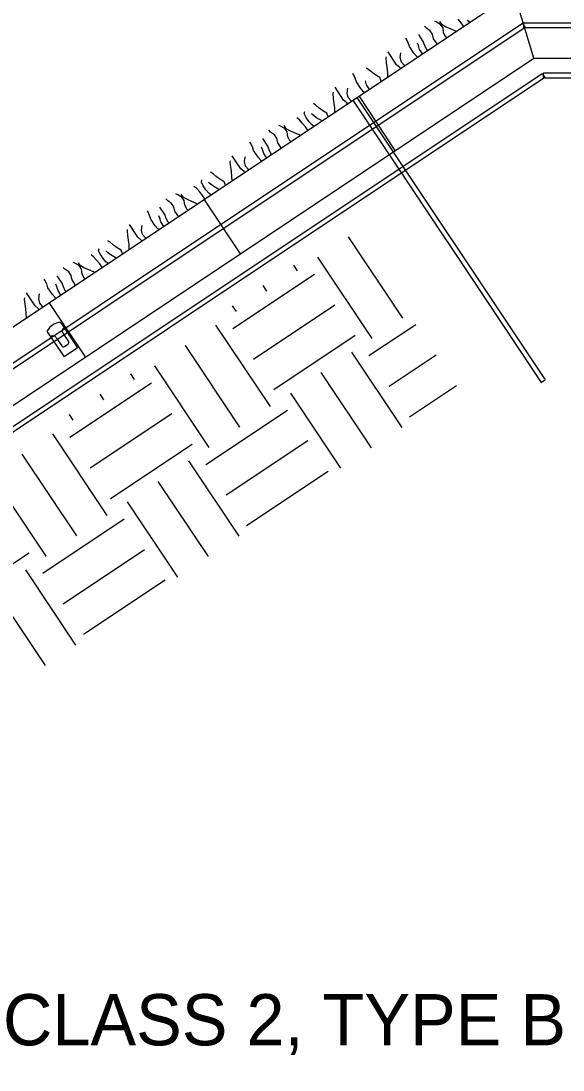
# Model space of a CAD drawing. Extents: x 638850 to 644908, y 297188 to 298900.
# Drawn here: x 643253.5 to 643283.5, y 297783 to 297841.1 of the extents above; entities that cross this region are included whole.
import ezdxf

# ---------------------------------------------------------------- set-up
doc = ezdxf.new("R2010")
doc.units = 0
for name, color, linetype in [('13', 7, 'Continuous'), ('4', 7, 'Continuous'), ('5', 7, 'Continuous'), ('7', 7, 'Continuous'), ('8', 7, 'Continuous'), ('9', 7, 'Continuous')]:
    doc.layers.add(name, color=color, linetype=linetype)

msp = doc.modelspace()

# ---------------------------------------------------------------- linework, layer by layer
at = {"layer": '13'}
for p, q in [((643274.612, 297824.645), (643271.601, 297829.162)), ((643272.919, 297823.516), (643269.907, 297828.032)), ((643265.204, 297824.079), (643269.72, 297827.09)), ((643268.778, 297827.279), (643268.572, 297827.587)), ((643267.084, 297826.15), (643266.878, 297826.458)), ((643265.391, 297825.019), (643265.185, 297825.329)), ((643266.333, 297822.385), (643270.849, 297825.397)), ((643267.276, 297819.751), (643264.262, 297824.268)), ((643272.732, 297822.574), (643275.333, 297824.309)), ((643267.462, 297820.691), (643271.978, 297823.703)), ((643265.582, 297818.622), (643262.57, 297823.138)), ((643274.571, 297818.594), (643271.79, 297822.763)), ((643273.861, 297820.88), (643276.462, 297822.615)), ((643263.888, 297817.491), (643260.877, 297822.007)), ((643259.748, 297821.256), (643259.539, 297821.564)), ((643272.877, 297817.465), (643270.098, 297821.634)), ((643256.172, 297818.056), (643260.688, 297821.067)), ((643274.99, 297819.187), (643277.591, 297820.922)), ((643258.054, 297820.125), (643257.846, 297820.435)), ((643271.184, 297816.336), (643268.405, 297820.505)), ((643263.699, 297816.551), (643268.216, 297819.562)), ((643256.361, 297818.996), (643256.152, 297819.306)), ((643257.301, 297816.362), (643261.817, 297819.374)), ((643258.243, 297813.728), (643255.232, 297818.242)), ((643264.829, 297814.857), (643269.345, 297817.869)), ((643258.43, 297814.668), (643262.946, 297817.68)), ((643256.55, 297812.597), (643253.538, 297817.113)), ((643265.539, 297812.571), (643262.759, 297816.74)), ((643265.958, 297813.164), (643270.474, 297816.175)), ((643254.856, 297811.468), (643251.844, 297815.984)), ((643263.845, 297811.442), (643261.066, 297815.611)), ((643262.151, 297810.311), (643259.372, 297814.48)), ((643254.667, 297810.528), (643259.183, 297813.539)), ((643249.4, 297808.645), (643253.916, 297811.657)), ((643255.796, 297808.834), (643260.312, 297811.846)), ((643256.506, 297806.548), (643253.727, 297810.715)), ((643256.927, 297807.141), (643261.444, 297810.152)), ((643254.813, 297805.417), (643252.033, 297809.586))]:
    msp.add_line(p, q, dxfattribs=at)
at = {"layer": '4'}
for points in [[(643281.317, 297841.008), (643333.657, 297841.008), (643333.657, 297840.728), (643281.317, 297840.728)], [(643281.395, 297840.752), (643094.37, 297716.022), (643094.214, 297716.257), (643281.239, 297840.986)]]:
    msp.add_lwpolyline(points, close=True, dxfattribs=at)
at = {"layer": '5'}
for p, q in [((643093.743, 297717.948), (643280.768, 297842.678)), ((643281.864, 297839.058), (643280.768, 297842.678)), ((643094.841, 297714.331), (643281.864, 297839.058)), ((643281.864, 297839.058), (643332.335, 297839.058)), ((643274.195, 297833.945), (643272.189, 297836.956)), ((643265.617, 297828.221), (643263.608, 297831.233)), ((643257.036, 297822.5), (643255.027, 297825.512))]:
    msp.add_line(p, q, dxfattribs=at)
at = {"layer": '7'}
for p, q in [((643271.845, 297836.723), (643272.06, 297836.866)), ((643271.845, 297836.723), (643282.271, 297821.09)), ((643272.06, 297836.866), (643282.486, 297821.233)), ((643255.675, 297824.397), (643256.6, 297823.009)), ((643254.922, 297823.895), (643255.847, 297822.508)), ((643255.104, 297823.629), (643255.101, 297823.627)), ((643255.417, 297823.566), (643255.721, 297823.111)), ((643255.789, 297823.814), (643256.093, 297823.359)), ((643255.854, 297824.128), (643255.852, 297824.127)), ((643256.6, 297823.009), (643255.847, 297822.508)), ((643255.877, 297823.079), (643256.061, 297823.202)), ((643282.271, 297821.09), (643282.486, 297821.233))]:
    msp.add_line(p, q, dxfattribs=at)
for centre, radius, start, end in [((643255.75, 297823.47), 0.961, 97.75548, 149.64449), ((643255.628, 297824.366), 0.0565, 33.69952, 97.7554), ((643254.97, 297823.927), 0.0565, 149.64414, 213.69998), ((643255.229, 297823.44), 0.226, 33.70002, 123.70004), ((643255.977, 297823.939), 0.226, 123.69996, 213.69998), ((643255.815, 297823.173), 0.113, 213.70002, 303.7), ((643255.999, 297823.296), 0.113, 303.7, 33.69998)]:
    msp.add_arc(centre, radius, start, end, dxfattribs=at)
at = {"layer": '8'}
for points in [[(643282.481, 297837.972), (643095.595, 297713.336), (643095.438, 297713.569), (643282.324, 297838.207)], [(643282.403, 297838.231), (643332.621, 297838.231), (643332.42, 297837.949), (643282.403, 297837.949)]]:
    msp.add_lwpolyline(points, close=True, dxfattribs=at)
at = {"layer": '9'}
for p, q in [((643276.477, 297841.049), (643276.375, 297841.09)), ((643276.707, 297840.919), (643276.477, 297841.049)), ((643276.786, 297840.899), (643276.668, 297841.075)), ((643277.847, 297841.012), (643277.676, 297841.216)), ((643277.978, 297840.817), (643277.847, 297841.012)), ((643278.31, 297841.038), (643278.188, 297841.132)), ((643275.924, 297840.715), (643275.817, 297840.819)), ((643276.128, 297840.569), (643275.924, 297840.715)), ((643276.26, 297840.374), (643276.128, 297840.569)), ((643276.838, 297840.723), (643276.707, 297840.919)), ((643277.014, 297840.776), (643276.786, 297840.899)), ((643276.868, 297840.461), (643276.838, 297840.723)), ((643276.988, 297840.228), (643276.868, 297840.461)), ((643277.25, 297840.68), (643277.014, 297840.776)), ((643277.5, 297840.569), (643277.25, 297840.68)), ((643277.55, 297840.53), (643277.5, 297840.569)), ((643274.81, 297840.111), (643274.777, 297840.161)), ((643274.912, 297839.903), (643274.81, 297840.111)), ((643274.979, 297839.694), (643274.912, 297839.903)), ((643275.472, 297839.749), (643275.418, 297839.885)), ((643275.763, 297839.942), (643275.489, 297840.354)), ((643275.837, 297839.736), (643275.763, 297839.942)), ((643276.314, 297840.129), (643276.26, 297840.374)), ((643276.508, 297839.838), (643276.314, 297840.129)), ((643277.042, 297840.191), (643276.988, 297840.228)), ((643274.269, 297838.691), (643273.794, 297839.405)), ((643274.473, 297839.082), (643274.506, 297839.349)), ((643275.224, 297839.327), (643274.979, 297839.694)), ((643275.376, 297839.154), (643275.224, 297839.327)), ((643275.539, 297839.538), (643275.472, 297839.749)), ((643275.685, 297839.323), (643275.539, 297839.538)), ((643275.706, 297839.301), (643275.685, 297839.323)), ((643275.939, 297839.529), (643275.837, 297839.736)), ((643275.978, 297839.484), (643275.939, 297839.529)), ((643273.685, 297839.047), (643273.7, 297839.123)), ((643273.715, 297838.785), (643273.685, 297839.047)), ((643273.75, 297838.526), (643273.715, 297838.785)), ((643274.447, 297838.535), (643274.269, 297838.691)), ((643274.53, 297838.837), (643274.473, 297839.082)), ((643274.686, 297838.656), (643274.53, 297838.837)), ((643275.424, 297839.112), (643275.376, 297839.154)), ((643271.875, 297838.15), (643271.841, 297838.2)), ((643271.976, 297837.943), (643271.875, 297838.15)), ((643272.73, 297838.413), (643272.599, 297838.5)), ((643272.912, 297838.25), (643272.73, 297838.413)), ((643273.112, 297838.101), (643272.912, 297838.25)), ((643273.344, 297837.972), (643273.112, 297838.101)), ((643273.781, 297838.263), (643273.75, 297838.526)), ((643273.789, 297838.022), (643273.781, 297838.263)), ((643274.488, 297838.489), (643274.447, 297838.535)), ((643274.714, 297838.639), (643274.686, 297838.656)), ((643272.043, 297837.732), (643271.976, 297837.943)), ((643272.288, 297837.366), (643272.043, 297837.732)), ((643272.604, 297837.576), (643272.536, 297837.787)), ((643272.747, 297837.361), (643272.604, 297837.576)), ((643273.414, 297837.773), (643273.344, 297837.972)), ((643270.748, 297837.088), (643270.763, 297837.163)), ((643270.778, 297836.823), (643270.748, 297837.088)), ((643271.334, 297836.729), (643270.858, 297837.443)), ((643271.538, 297837.121), (643271.569, 297837.387)), ((643271.593, 297836.873), (643271.538, 297837.121)), ((643272.44, 297837.193), (643272.288, 297837.366)), ((643272.488, 297837.152), (643272.44, 297837.193)), ((643272.77, 297837.34), (643272.747, 297837.361)), ((643269.794, 297836.452), (643269.664, 297836.537)), ((643269.974, 297836.287), (643269.794, 297836.452)), ((643270.813, 297836.564), (643270.778, 297836.823)), ((643270.845, 297836.301), (643270.813, 297836.564)), ((643271.511, 297836.574), (643271.334, 297836.729)), ((643271.552, 297836.528), (643271.511, 297836.574)), ((643271.748, 297836.695), (643271.593, 297836.873)), ((643271.778, 297836.678), (643271.748, 297836.695)), ((643269.148, 297835.984), (643269.177, 297836.105)), ((643269.254, 297835.77), (643269.148, 297835.984)), ((643269.401, 297835.55), (643269.254, 297835.77)), ((643269.642, 297835.886), (643269.55, 297835.968)), ((643269.844, 297835.736), (643269.642, 297835.886)), ((643270.175, 297836.139), (643269.974, 297836.287)), ((643270.407, 297836.01), (643270.175, 297836.139)), ((643270.477, 297835.811), (643270.407, 297836.01)), ((643270.853, 297836.062), (643270.845, 297836.301)), ((643267.846, 297835.288), (643267.745, 297835.33)), ((643268.075, 297835.159), (643267.846, 297835.288)), ((643268.154, 297835.139), (643268.036, 297835.316)), ((643268.891, 297835.63), (643268.739, 297835.748)), ((643269.043, 297835.457), (643268.891, 297835.63)), ((643269.216, 297835.252), (643269.043, 297835.457)), ((643269.347, 297835.057), (643269.216, 297835.252)), ((643269.557, 297835.372), (643269.401, 297835.55)), ((643269.679, 297835.279), (643269.557, 297835.372)), ((643270.07, 297835.612), (643269.844, 297835.736)), ((643270.129, 297835.578), (643270.07, 297835.612)), ((643267.291, 297834.954), (643267.185, 297835.058)), ((643267.497, 297834.81), (643267.291, 297834.954)), ((643267.627, 297834.615), (643267.497, 297834.81)), ((643267.682, 297834.367), (643267.627, 297834.615)), ((643268.205, 297834.964), (643268.075, 297835.159)), ((643268.382, 297835.016), (643268.154, 297835.139)), ((643268.237, 297834.701), (643268.205, 297834.964)), ((643268.355, 297834.469), (643268.237, 297834.701)), ((643268.619, 297834.919), (643268.382, 297835.016)), ((643268.867, 297834.81), (643268.619, 297834.919)), ((643268.917, 297834.77), (643268.867, 297834.81)), ((643266.179, 297834.351), (643266.145, 297834.402)), ((643266.28, 297834.145), (643266.179, 297834.351)), ((643266.348, 297833.934), (643266.28, 297834.145)), ((643266.841, 297833.989), (643266.787, 297834.125)), ((643267.132, 297834.183), (643266.857, 297834.595)), ((643267.205, 297833.976), (643267.132, 297834.183)), ((643267.876, 297834.076), (643267.682, 297834.367)), ((643268.409, 297834.432), (643268.355, 297834.469)), ((643265.639, 297832.931), (643265.163, 297833.645)), ((643265.842, 297833.323), (643265.873, 297833.589)), ((643266.592, 297833.567), (643266.348, 297833.934)), ((643266.744, 297833.394), (643266.592, 297833.567)), ((643266.908, 297833.778), (643266.841, 297833.989)), ((643267.052, 297833.563), (643266.908, 297833.778)), ((643267.074, 297833.541), (643267.052, 297833.563)), ((643267.306, 297833.769), (643267.205, 297833.976)), ((643267.347, 297833.723), (643267.306, 297833.769)), ((643265.053, 297833.289), (643265.068, 297833.365)), ((643265.083, 297833.025), (643265.053, 297833.289)), ((643265.117, 297832.766), (643265.083, 297833.025)), ((643265.816, 297832.775), (643265.639, 297832.931)), ((643265.897, 297833.075), (643265.842, 297833.323)), ((643266.053, 297832.897), (643265.897, 297833.075)), ((643266.082, 297832.88), (643266.053, 297832.897)), ((643266.792, 297833.353), (643266.744, 297833.394)), ((643263.453, 297832.186), (643263.482, 297832.307)), ((643264.099, 297832.653), (643263.969, 297832.739)), ((643264.281, 297832.49), (643264.099, 297832.653)), ((643264.479, 297832.341), (643264.281, 297832.49)), ((643264.712, 297832.211), (643264.479, 297832.341)), ((643265.149, 297832.503), (643265.117, 297832.766)), ((643265.158, 297832.263), (643265.149, 297832.503)), ((643265.857, 297832.729), (643265.816, 297832.775)), ((643263.196, 297831.832), (643263.044, 297831.95)), ((643263.347, 297831.659), (643263.196, 297831.832)), ((643263.559, 297831.972), (643263.453, 297832.186)), ((643263.706, 297831.752), (643263.559, 297831.972)), ((643263.861, 297831.573), (643263.706, 297831.752)), ((643263.947, 297832.087), (643263.855, 297832.17)), ((643264.148, 297831.937), (643263.947, 297832.087)), ((643264.374, 297831.814), (643264.148, 297831.937)), ((643264.433, 297831.78), (643264.374, 297831.814)), ((643264.782, 297832.013), (643264.712, 297832.211)), ((643261.595, 297831.156), (643261.489, 297831.26)), ((643261.801, 297831.011), (643261.595, 297831.156)), ((643262.15, 297831.489), (643262.049, 297831.532)), ((643262.38, 297831.361), (643262.15, 297831.489)), ((643262.459, 297831.34), (643262.341, 297831.517)), ((643262.51, 297831.165), (643262.38, 297831.361)), ((643262.686, 297831.218), (643262.459, 297831.34)), ((643262.542, 297830.902), (643262.51, 297831.165)), ((643262.924, 297831.12), (643262.686, 297831.218)), ((643263.171, 297831.011), (643262.924, 297831.12)), ((643263.521, 297831.454), (643263.347, 297831.659)), ((643263.651, 297831.258), (643263.521, 297831.454)), ((643263.983, 297831.48), (643263.861, 297831.573)), ((643260.484, 297830.553), (643260.45, 297830.603)), ((643260.585, 297830.346), (643260.484, 297830.553)), ((643261.436, 297830.384), (643261.162, 297830.796)), ((643261.931, 297830.816), (643261.801, 297831.011)), ((643261.987, 297830.569), (643261.931, 297830.816)), ((643262.181, 297830.278), (643261.987, 297830.569)), ((643262.66, 297830.67), (643262.542, 297830.902)), ((643262.715, 297830.634), (643262.66, 297830.67)), ((643263.223, 297830.973), (643263.171, 297831.011)), ((643260.652, 297830.135), (643260.585, 297830.346)), ((643260.897, 297829.769), (643260.652, 297830.135)), ((643261.145, 297830.19), (643261.091, 297830.326)), ((643261.213, 297829.98), (643261.145, 297830.19)), ((643261.356, 297829.765), (643261.213, 297829.98)), ((643261.509, 297830.177), (643261.436, 297830.384)), ((643261.61, 297829.971), (643261.509, 297830.177)), ((643261.651, 297829.925), (643261.61, 297829.971)), ((643259.357, 297829.491), (643259.372, 297829.566)), ((643259.387, 297829.226), (643259.357, 297829.491)), ((643259.943, 297829.133), (643259.467, 297829.846)), ((643260.147, 297829.524), (643260.178, 297829.79)), ((643260.202, 297829.277), (643260.147, 297829.524)), ((643261.049, 297829.596), (643260.897, 297829.769)), ((643261.097, 297829.555), (643261.049, 297829.596)), ((643261.38, 297829.744), (643261.356, 297829.765)), ((643258.403, 297828.855), (643258.273, 297828.94)), ((643258.585, 297828.692), (643258.403, 297828.855)), ((643259.422, 297828.968), (643259.387, 297829.226)), ((643259.454, 297828.704), (643259.422, 297828.968)), ((643260.12, 297828.977), (643259.943, 297829.133)), ((643260.161, 297828.931), (643260.12, 297828.977)), ((643260.357, 297829.098), (643260.202, 297829.277)), ((643260.387, 297829.082), (643260.357, 297829.098)), ((643257.757, 297828.387), (643257.786, 297828.508)), ((643257.863, 297828.174), (643257.757, 297828.387)), ((643258.251, 297828.289), (643258.159, 297828.371)), ((643258.453, 297828.139), (643258.251, 297828.289)), ((643258.786, 297828.543), (643258.585, 297828.692)), ((643259.016, 297828.413), (643258.786, 297828.543)), ((643259.086, 297828.214), (643259.016, 297828.413)), ((643259.462, 297828.465), (643259.454, 297828.704)), ((643256.455, 297827.691), (643256.354, 297827.733)), ((643256.684, 297827.562), (643256.455, 297827.691)), ((643256.763, 297827.542), (643256.645, 297827.719)), ((643257.5, 297828.033), (643257.348, 297828.151)), ((643257.652, 297827.86), (643257.5, 297828.033)), ((643257.825, 297827.655), (643257.652, 297827.86)), ((643257.955, 297827.46), (643257.825, 297827.655)), ((643258.01, 297827.953), (643257.863, 297828.174)), ((643258.166, 297827.775), (643258.01, 297827.953)), ((643258.288, 297827.682), (643258.166, 297827.775)), ((643258.679, 297828.015), (643258.453, 297828.139)), ((643258.738, 297827.982), (643258.679, 297828.015)), ((643255.9, 297827.357), (643255.794, 297827.461)), ((643256.106, 297827.213), (643255.9, 297827.357)), ((643256.236, 297827.018), (643256.106, 297827.213)), ((643256.814, 297827.367), (643256.684, 297827.562)), ((643256.991, 297827.419), (643256.763, 297827.542)), ((643256.846, 297827.104), (643256.814, 297827.367)), ((643256.964, 297826.872), (643256.846, 297827.104)), ((643257.228, 297827.322), (643256.991, 297827.419)), ((643257.476, 297827.213), (643257.228, 297827.322)), ((643257.527, 297827.174), (643257.476, 297827.213)), ((643254.788, 297826.754), (643254.754, 297826.805)), ((643254.889, 297826.548), (643254.788, 297826.754)), ((643254.957, 297826.337), (643254.889, 297826.548)), ((643255.45, 297826.392), (643255.396, 297826.528)), ((643255.741, 297826.586), (643255.466, 297826.998)), ((643255.814, 297826.379), (643255.741, 297826.586)), ((643256.291, 297826.77), (643256.236, 297827.018)), ((643256.485, 297826.479), (643256.291, 297826.77)), ((643257.02, 297826.836), (643256.964, 297826.872)), ((643254.248, 297825.334), (643253.772, 297826.048)), ((643254.451, 297825.726), (643254.484, 297825.993)), ((643255.201, 297825.97), (643254.957, 297826.337)), ((643255.353, 297825.797), (643255.201, 297825.97)), ((643255.517, 297826.181), (643255.45, 297826.392)), ((643255.661, 297825.966), (643255.517, 297826.181)), ((643255.685, 297825.946), (643255.661, 297825.966)), ((643255.915, 297826.172), (643255.814, 297826.379)), ((643255.956, 297826.126), (643255.915, 297826.172)), ((643253.662, 297825.692), (643253.677, 297825.768)), ((643253.692, 297825.428), (643253.662, 297825.692)), ((643253.726, 297825.169), (643253.692, 297825.428)), ((643254.425, 297825.178), (643254.248, 297825.334)), ((643254.506, 297825.478), (643254.451, 297825.726)), ((643254.662, 297825.3), (643254.506, 297825.478)), ((643254.691, 297825.283), (643254.662, 297825.3)), ((643255.401, 297825.757), (643255.353, 297825.797)), ((643253.758, 297824.906), (643253.726, 297825.169)), ((643253.766, 297824.666), (643253.758, 297824.906)), ((643254.466, 297825.132), (643254.425, 297825.178))]:
    msp.add_line(p, q, dxfattribs=at)

# ---------------------------------------------------------------- texts
at = {"layer": '4'}
msp.add_text('CLASS 2, TYPE B', height=2.835, dxfattribs=at).set_placement((643252.466, 297784.376))

doc.saveas('drawing.dxf')
